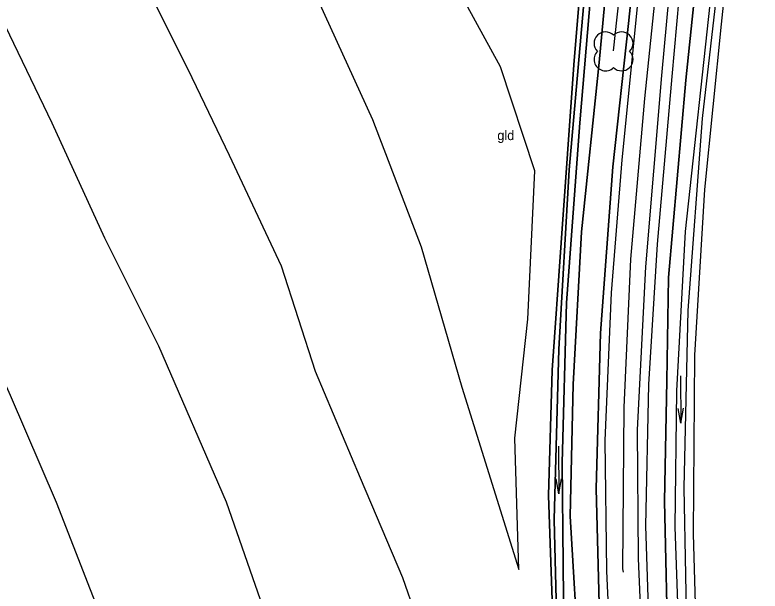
# Model space of a CAD drawing. Extents: x 154825 to 158680, y 370717 to 378075.
# Drawn here: x 157001.4 to 157079.7, y 374665.4 to 374726 of the extents above; entities that cross this region are included whole.
import ezdxf

# ---------------------------------------------------------------- set-up
doc = ezdxf.new("R2010")
doc.units = 0
for name, color, linetype in [('boom', 7, 'Continuous'), ('grasland_productiegrasl(vs)', 7, 'Continuous'), ('hoogteverschillijn', 7, 'Continuous'), ('insteek sloot', 7, 'Continuous'), ('maaiveldlijn algemeen', 7, 'Continuous'), ('maaiveldlijn algemeen - bomenrij', 7, 'Continuous'), ('maaiveldlijn algemeen - gesloten verharding', 7, 'Continuous'), ('maaiveldlijn algemeen - onverhard', 7, 'Continuous'), ('Sloot bodem', 7, 'Continuous'), ('stroomrichting  watergangen', 7, 'Continuous'), ('vlak_Grasland', 7, 'Continuous'), ('vlak_Grazige_vegetatie', 7, 'Continuous')]:
    doc.layers.add(name, color=color, linetype=linetype)

msp = doc.modelspace()

# ---------------------------------------------------------------- linework, layer by layer
at = {"layer": 'boom'}
for centre, start, end in [((157063.454, 374722.996), 45, 225), ((157065.151, 374722.996), 315, 135), ((157063.454, 374721.299), 134.74307, 315), ((157065.151, 374721.299), 225, 45)]:
    msp.add_arc(centre, 1.2, start, end, dxfattribs=at)
at = {"layer": 'hoogteverschillijn'}
for points in [[(157047.61, 374651.09), (157042.15, 374666.78), (157037.71, 374677.28), (157032.99, 374688.5), (157029.4, 374699.56), (157023.96, 374711.19), (157019.59, 374720.23), (157013.29, 374732.85)], [(157033.24, 374727.62), (157038.97, 374714.97), (157044.08, 374701.58), (157048.37, 374686.84), (157054.36, 374667.66), (157053.92, 374681.47), (157055.29, 374693.98), (157056.03, 374709.59), (157052.41, 374720.52), (157047.17, 374730.18)], [(157038.96, 374580.76), (157035.62, 374591.84), (157030.46, 374609.78), (157023.51, 374629.61), (157017.73, 374644.4), (157011.13, 374660.93), (157005.77, 374674.71), (157000.92, 374685.97), (156995.94, 374697.18), (156991.43, 374707.2), (156986.97, 374716.65), (157000.39, 374724.83), (157005.28, 374714.64), (157010.81, 374702.55), (157016.48, 374691.18), (157023.59, 374674.78), (157027.72, 374662.89), (157033.7, 374650.55), (157040.25, 374633.71), (157044.87, 374615.48), (157048.78, 374602.43), (157051.72, 374592.13), (157053.3, 374583.19), (157055.09, 374575.94)]]:
    msp.add_lwpolyline(points, dxfattribs=at)
at = {"layer": 'insteek sloot'}
for points in [[(157070.038, 374657.76), (157069.651, 374674.84), (157069.918, 374687.489), (157070.083, 374698.383), (157071.904, 374719.116), (157073.753, 374737.017), (157075.438, 374754.15), (157076.662, 374766.601), (157078.274, 374778.535), (157079.358, 374779.512), (157080.446, 374779.582), (157081.346, 374778.968), (157081.322, 374777.629), (157079.346, 374759.545), (157077.365, 374741.765), (157075.6, 374724.997), (157073.869, 374707.611), (157072.813, 374690.193), (157072.672, 374671.424), (157073.075, 374657.933)], [(157060.688, 374657.423), (157059.749, 374673.288), (157060.069, 374687.106), (157060.923, 374703.188), (157062.778, 374720.987), (157064.051, 374734.569), (157065.865, 374756.777), (157065.053, 374758.733), (157064.529, 374758.71), (157063.722, 374758.322), (157063.448, 374757.118), (157061.663, 374739.391), (157060.128, 374720.743), (157058.798, 374702.021), (157057.855, 374688.622), (157057.471, 374675.446), (157058.092, 374657.432)]]:
    msp.add_lwpolyline(points, dxfattribs=at)
at = {"layer": 'maaiveldlijn algemeen'}
msp.add_lwpolyline([(157065.356, 374667.377), (157065.266, 374667.721), (157065.415, 374684.689), (157066.129, 374700.297), (157067.607, 374717.179), (157069.628, 374736.89), (157071.415, 374755.276), (157073.095, 374770.706), (157074.704, 374787.982), (157076.337, 374807.93), (157078.17, 374826.852), (157079.857, 374843.868), (157081.554, 374861.031), (157083.22, 374877.925), (157084.114, 374887.927)], dxfattribs=at)
at = {"layer": 'maaiveldlijn algemeen - bomenrij'}
msp.add_lwpolyline([(157066.449, 374742.187), (157064.265, 374722.205)], dxfattribs=at)
at = {"layer": 'maaiveldlijn algemeen - gesloten verharding'}
for points in [[(157076.3, 374786.143), (157074.688, 374769.954), (157073.051, 374753.533), (157072.777, 374752.191), (157072.303, 374750.347), (157070.612, 374733.344), (157069.353, 374719.625), (157067.677, 374699.476), (157066.803, 374682.336), (157066.901, 374668.815), (157067.388, 374657.349), (157067.996, 374649.831), (157070.127, 374632.94), (157071.96, 374621.961), (157075.012, 374608.355), (157078.546, 374594.189), (157078.948, 374593.306), (157080.098, 374588.325), (157080.234, 374586.859), (157082.612, 374577.263)], [(157064.059, 374657.593), (157063.587, 374667.485), (157063.408, 374681.24), (157064.09, 374696.748), (157065.213, 374710.737), (157067.166, 374730.387), (157068.295, 374742.24), (157069.844, 374757.901), (157070.16, 374760.318), (157069.076, 374764.273), (157066.89, 374766.617), (157064.296, 374767.936), (157061.786, 374768.306), (157060.933, 374768.322), (157058.815, 374768.378), (157054.099, 374768.352), (157046.136, 374766.793), (157040.249, 374764.569), (157032.769, 374760.667), (157013.298, 374747.916), (156996.952, 374736.766)]]:
    msp.add_lwpolyline(points, dxfattribs=at)
at = {"layer": 'maaiveldlijn algemeen - onverhard'}
for points in [[(157083.583, 374576.961), (157076.058, 374608.402), (157072.883, 374622.088), (157071.037, 374632.909), (157068.787, 374649.781), (157068.179, 374657.204), (157067.716, 374672.263), (157068.028, 374687.117), (157068.934, 374701.863), (157070.449, 374719.514), (157071.943, 374735.96), (157073.651, 374750.685), (157075.155, 374767.548), (157075.808, 374773.825), (157076.929, 374779.443), (157081.053, 374780.184), (157081.178, 374782.476), (157077.5, 374785.231), (157078.64, 374798.868), (157079.939, 374811.963), (157081.691, 374829.707), (157083.078, 374846.216), (157084.316, 374861.01), (157086.221, 374883.113)], [(157121.213, 374404.506), (157120.206, 374406.947), (157114.988, 374428.078), (157106.674, 374462.614), (157100.587, 374486.717), (157095.183, 374509.139), (157089.311, 374531.67), (157083.931, 374553.683), (157078.789, 374575.642), (157071.097, 374607.284), (157067.972, 374620.964), (157066.084, 374632.383), (157063.68, 374649.315), (157062.985, 374657.365), (157062.485, 374676.177), (157062.93, 374692.506), (157064.241, 374710.009), (157065.87, 374725.092), (157067.061, 374736.695), (157067.344, 374742.417)]]:
    msp.add_lwpolyline(points, dxfattribs=at)
at = {"layer": 'Sloot bodem'}
for points in [[(157072.086, 374657.879), (157071.736, 374676.242), (157072.14, 374694.91), (157073.644, 374715.089), (157076.37, 374738.856), (157078.596, 374760.102), (157080.439, 374778.228), (157079.642, 374778.332), (157076.915, 374752.613), (157074.597, 374728.77), (157071.826, 374703.195), (157070.916, 374686.465), (157070.739, 374672.148), (157071.242, 374658.175), (157072.3, 374646.196), (157073.405, 374634.739), (157075.64, 374623.009), (157078.592, 374609.144), (157082.252, 374595.783), (157083.133, 374596.151), (157078.302, 374614.224), (157075.317, 374628.953), (157072.781, 374648.504), (157072.086, 374657.879)], [(157058.468, 374657.462), (157058.061, 374672.922), (157058.557, 374690.828), (157059.641, 374709.69), (157061.527, 374731.255), (157063.997, 374757.258), (157064.372, 374757.249), (157062.541, 374735.727), (157060.768, 374714.647), (157059.374, 374695.702), (157058.903, 374678.867), (157059.129, 374657.578), (157059.98, 374647.898), (157061.988, 374631.284), (157064.692, 374615.087), (157065.977, 374609.807), (157071.629, 374587.961), (157070.938, 374587.889), (157067.477, 374601.62), (157063.278, 374619.543), (157059.414, 374645.537), (157058.468, 374657.462)]]:
    msp.add_lwpolyline(points, dxfattribs=at)
at = {"layer": 'stroomrichting  watergangen'}
for p, q in [((157071.351, 374688.035), (157071.375, 374683.042)), ((157071.375, 374683.042), (157071.093, 374684.595)), ((157071.389, 374683.057), (157071.656, 374684.614)), ((157058.528, 374680.627), (157058.551, 374675.634)), ((157058.551, 374675.634), (157058.27, 374677.187)), ((157058.565, 374675.649), (157058.832, 374677.206))]:
    msp.add_line(p, q, dxfattribs=at)
at = {"layer": 'vlak_Grasland'}
msp.add_lwpolyline([(156996.604, 374727.173), (157013.288, 374740.307), (157036.542, 374756.037), (157041.469, 374758.965), (157047.28, 374762.149), (157052.369, 374763.326), (157055.331, 374763.628), (157058.528, 374763.294), (157059.329, 374761.44), (157062.056, 374759.392), (157063.006, 374758.469), (157063.448, 374757.118), (157061.663, 374739.391), (157060.128, 374720.743), (157058.798, 374702.021), (157057.855, 374688.622), (157057.471, 374675.446), (157058.092, 374657.432)], dxfattribs=at)
at = {"layer": 'vlak_Grazige_vegetatie'}
for points in [[(157068.179, 374657.204), (157067.716, 374672.263), (157068.028, 374687.117), (157068.934, 374701.863), (157070.449, 374719.514), (157071.943, 374735.96), (157073.651, 374750.685), (157075.155, 374767.548), (157075.808, 374773.825), (157076.929, 374779.443), (157081.053, 374780.184), (157081.346, 374778.968), (157080.446, 374779.582), (157079.358, 374779.512), (157078.274, 374778.535), (157076.662, 374766.601), (157075.438, 374754.15), (157073.753, 374737.017), (157071.904, 374719.116), (157070.083, 374698.383), (157069.918, 374687.489), (157069.651, 374674.84), (157070.038, 374657.76)], [(157070.038, 374657.76), (157069.651, 374674.84), (157069.918, 374687.489), (157070.083, 374698.383), (157071.904, 374719.116), (157073.753, 374737.017), (157075.438, 374754.15), (157076.662, 374766.601), (157078.274, 374778.535), (157079.358, 374779.512), (157080.446, 374779.582), (157081.346, 374778.968), (157081.322, 374777.629), (157079.346, 374759.545), (157077.365, 374741.765), (157075.6, 374724.997), (157073.869, 374707.611), (157072.813, 374690.193), (157072.672, 374671.424), (157073.075, 374657.933)], [(156990.566, 374730.487), (157007.607, 374742.48), (157026.755, 374755.536), (157036.012, 374761.408), (157044.624, 374765.157), (157053.226, 374767.293), (157058.788, 374767.497), (157058.826, 374766.074), (157068.777, 374756.008), (157067.344, 374742.417), (157067.061, 374736.695), (157065.87, 374725.092), (157064.241, 374710.009), (157062.93, 374692.506), (157062.485, 374676.177), (157062.985, 374657.365), (157063.68, 374649.315), (157066.084, 374632.383), (157067.972, 374620.964), (157071.097, 374607.284), (157078.789, 374575.642)], [(157060.688, 374657.423), (157059.749, 374673.288), (157060.069, 374687.106), (157060.923, 374703.188), (157062.778, 374720.987), (157064.051, 374734.569), (157065.865, 374756.777), (157065.053, 374758.733), (157064.529, 374758.71), (157063.722, 374758.322), (157063.448, 374757.118), (157063.006, 374758.469), (157063.793, 374759.969), (157058.531, 374764.939), (157057.276, 374765.207), (157055.093, 374764.977), (157052.518, 374764.99), (157045.376, 374763.259), (157041.699, 374761.707), (157030.709, 374754.72), (157022.617, 374750.039), (157010.404, 374741.198), (156996.679, 374729.666)], [(157058.092, 374657.432), (157057.471, 374675.446), (157057.855, 374688.622), (157058.798, 374702.021), (157060.128, 374720.743), (157061.663, 374739.391), (157063.448, 374757.118), (157063.722, 374758.322), (157064.529, 374758.71), (157065.053, 374758.733), (157065.865, 374756.777), (157064.051, 374734.569), (157062.778, 374720.987), (157060.923, 374703.188), (157060.069, 374687.106), (157059.749, 374673.288), (157060.688, 374657.423)]]:
    msp.add_lwpolyline(points, dxfattribs=at)
for points in [[(157078.592, 374609.144), (157082.252, 374595.783), (157083.133, 374596.151), (157078.302, 374614.224), (157075.317, 374628.953), (157072.781, 374648.504), (157072.086, 374657.879), (157071.736, 374676.242), (157072.14, 374694.91), (157073.644, 374715.089), (157076.37, 374738.856), (157078.596, 374760.102), (157080.439, 374778.228), (157079.642, 374778.332), (157076.915, 374752.613), (157074.597, 374728.77), (157071.826, 374703.195), (157070.916, 374686.465), (157070.739, 374672.148), (157071.242, 374658.175), (157072.3, 374646.196), (157073.405, 374634.739), (157075.64, 374623.009)], [(157067.477, 374601.62), (157070.938, 374587.889), (157071.629, 374587.961), (157065.977, 374609.807), (157064.692, 374615.087), (157061.988, 374631.284), (157059.98, 374647.898), (157059.129, 374657.578), (157058.903, 374678.867), (157059.374, 374695.702), (157060.768, 374714.647), (157062.541, 374735.727), (157064.372, 374757.249), (157063.997, 374757.258), (157061.527, 374731.255), (157059.641, 374709.69), (157058.557, 374690.828), (157058.061, 374672.922), (157058.468, 374657.462), (157059.414, 374645.537), (157063.278, 374619.543)]]:
    msp.add_lwpolyline(points, close=True, dxfattribs=at)

# ---------------------------------------------------------------- texts
at = {"layer": 'grasland_productiegrasl(vs)'}
msp.add_text('gld', height=1, dxfattribs=at).set_placement((157052.093, 374712.819))

doc.saveas('drawing.dxf')
